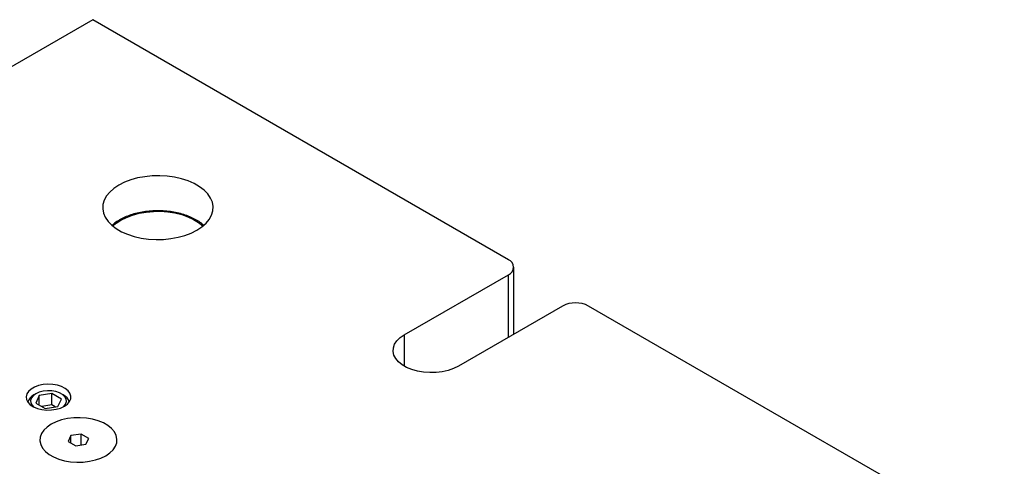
# Model space of a CAD drawing. Header units: inches. Extents: x 1802 to 2468, y -208 to -72.
# Tile 502 of 595: x 2227.11 to 2240.47, y -81.4 to -75.34. Entities that reach past the tile are written whole.
import ezdxf

# ---------------------------------------------------------------- set-up
doc = ezdxf.new("R2010")
doc.units = ezdxf.units.IN
doc.header["$LTSCALE"] = 0.5
doc.header["$MEASUREMENT"] = 0
doc.layers.add('DST-M-S', color=53, linetype='Continuous')
doc.layers.add('SVF-M-S', color=8, linetype='Continuous')

msp = doc.modelspace()

# ---------------------------------------------------------------- linework, layer by layer
at = {"layer": 'DST-M-S', "linetype": 'Continuous', "lineweight": 25}
for p, q in [((2228.10009, -75.34169), (2213.95795, -83.50577)), ((2233.7428, -78.59916), (2228.10009, -75.34169)), ((2228.61639, -77.51557), (2228.53079, -77.54798)), ((2228.70883, -77.49019), (2228.61639, -77.51557)), ((2228.8064, -77.47231), (2228.70883, -77.49019)), ((2228.90727, -77.46227), (2228.8064, -77.47231)), ((2229.00958, -77.46025), (2228.90727, -77.46227)), ((2229.1114, -77.4663), (2229.00958, -77.46025)), ((2229.21086, -77.48029), (2229.1114, -77.4663)), ((2229.30608, -77.50197), (2229.21086, -77.48029)), ((2229.39531, -77.53093), (2229.30608, -77.50197)), ((2228.38637, -77.63135), (2228.33023, -77.68076)), ((2228.45364, -77.58681), (2228.38637, -77.63135)), ((2228.53079, -77.54798), (2228.45364, -77.58681)), ((2229.47687, -77.56663), (2229.39531, -77.53093)), ((2229.54926, -77.60842), (2229.47687, -77.56663)), ((2229.61111, -77.6555), (2229.54926, -77.60842)), ((2229.66128, -77.70701), (2229.61111, -77.6555)), ((2228.2553, -77.79045), (2228.2379, -77.84869)), ((2228.28626, -77.73413), (2228.2553, -77.79045)), ((2228.33023, -77.68076), (2228.28626, -77.73413)), ((2229.69883, -77.76199), (2229.66128, -77.70701)), ((2229.72307, -77.8194), (2229.69883, -77.76199)), ((2228.2379, -77.84869), (2228.23441, -77.90775)), ((2228.23441, -77.90775), (2228.24488, -77.96653)), ((2229.73353, -77.87818), (2229.72307, -77.8194)), ((2229.73004, -77.93724), (2229.73353, -77.87818)), ((2228.24488, -77.96653), (2228.26911, -78.02394)), ((2228.26911, -78.02394), (2228.30666, -78.07892)), ((2228.48148, -78.06219), (2228.5563, -78.02464)), ((2228.5563, -78.02464), (2228.63945, -77.99347)), ((2228.63945, -77.99347), (2228.7293, -77.96928)), ((2228.7293, -77.96928), (2228.82411, -77.95255)), ((2228.82411, -77.95255), (2228.92203, -77.94359)), ((2228.92203, -77.94359), (2229.02116, -77.94259)), ((2229.02116, -77.94259), (2229.11957, -77.94957)), ((2229.11957, -77.94957), (2229.21533, -77.96438)), ((2229.21533, -77.96438), (2229.30659, -77.98675)), ((2229.30659, -77.98675), (2229.39157, -78.01622)), ((2229.39157, -78.01622), (2229.46862, -78.05224)), ((2229.46862, -78.05224), (2229.53623, -78.0941)), ((2229.63772, -78.10517), (2229.68168, -78.0518)), ((2229.68168, -78.0518), (2229.71265, -77.99548)), ((2229.71265, -77.99548), (2229.73004, -77.93724)), ((2228.30666, -78.07892), (2228.35683, -78.13043)), ((2228.35683, -78.13043), (2228.41869, -78.17751)), ((2228.37226, -78.14348), (2228.41644, -78.10538)), ((2228.41644, -78.10538), (2228.48148, -78.06219)), ((2228.41869, -78.17751), (2228.49107, -78.2193)), ((2229.5143, -78.19912), (2229.58157, -78.15458)), ((2229.53623, -78.0941), (2229.5931, -78.14098)), ((2229.58157, -78.15458), (2229.63772, -78.10517)), ((2229.5931, -78.14098), (2229.59568, -78.14348)), ((2228.49107, -78.2193), (2228.57263, -78.255)), ((2228.57263, -78.255), (2228.66186, -78.28397)), ((2228.66186, -78.28397), (2228.75708, -78.30564)), ((2228.75708, -78.30564), (2228.85654, -78.31964)), ((2228.85654, -78.31964), (2228.95836, -78.32568)), ((2228.95836, -78.32568), (2229.06067, -78.32366)), ((2229.06067, -78.32366), (2229.16154, -78.31362)), ((2229.16154, -78.31362), (2229.25911, -78.29574)), ((2229.25911, -78.29574), (2229.35155, -78.27036)), ((2229.35155, -78.27036), (2229.43715, -78.23795)), ((2229.43715, -78.23795), (2229.5143, -78.19912)), ((2233.81602, -79.61005), (2233.81602, -78.70121)), ((2232.32859, -79.61967), (2233.7428, -78.80326)), ((2233.7428, -79.65232), (2233.7428, -78.80326)), ((2234.47819, -79.22779), (2233.06398, -80.0442)), ((2240.47446, -82.48526), (2234.83174, -79.22779)), ((2232.22912, -79.70009), (2232.27308, -79.6575)), ((2232.27308, -79.6575), (2232.32859, -79.61967)), ((2232.32859, -79.61967), (2232.32859, -80.0442)), ((2232.17673, -79.84434), (2232.18027, -79.7948)), ((2232.18027, -79.7948), (2232.1979, -79.74628)), ((2232.1979, -79.74628), (2232.22912, -79.70009)), ((2232.18735, -79.89354), (2232.17673, -79.84434)), ((2232.21185, -79.94106), (2232.18735, -79.89354)), ((2232.24957, -79.9856), (2232.21185, -79.94106)), ((2232.29948, -80.02595), (2232.24957, -79.9856)), ((2232.36021, -80.061), (2232.29948, -80.02595)), ((2232.4301, -80.08981), (2232.36021, -80.061)), ((2233.06398, -80.0442), (2232.99844, -80.07624)), ((2232.50726, -80.11159), (2232.4301, -80.08981)), ((2232.58957, -80.12574), (2232.50726, -80.11159)), ((2232.67479, -80.13187), (2232.58957, -80.12574)), ((2232.7606, -80.12982), (2232.67479, -80.13187)), ((2232.84466, -80.11964), (2232.7606, -80.12982)), ((2232.92466, -80.10162), (2232.84466, -80.11964)), ((2232.99844, -80.07624), (2232.92466, -80.10162)), ((2227.30827, -80.32764), (2227.26171, -80.35452)), ((2227.36375, -80.30717), (2227.30827, -80.32764)), ((2227.42556, -80.29406), (2227.36375, -80.30717)), ((2227.4908, -80.28893), (2227.42556, -80.29406)), ((2227.55643, -80.29202), (2227.4908, -80.28893)), ((2227.61937, -80.30317), (2227.55643, -80.29202)), ((2227.67669, -80.32188), (2227.61937, -80.30317)), ((2227.7257, -80.34726), (2227.67669, -80.32188)), ((2227.20355, -80.42223), (2227.19466, -80.45989)), ((2227.19466, -80.45989), (2227.2, -80.49778)), ((2227.22625, -80.38655), (2227.20355, -80.42223)), ((2227.26171, -80.35452), (2227.22625, -80.38655)), ((2227.76411, -80.37814), (2227.7257, -80.34726)), ((2227.79013, -80.41305), (2227.76411, -80.37814)), ((2227.80254, -80.45038), (2227.79013, -80.41305)), ((2227.80076, -80.48838), (2227.80254, -80.45038)), ((2227.2, -80.49778), (2227.21933, -80.53411)), ((2227.21933, -80.53411), (2227.25173, -80.5672)), ((2227.25173, -80.5672), (2227.2957, -80.5955)), ((2227.2957, -80.5955), (2227.34918, -80.61767)), ((2227.66304, -80.61276), (2227.71436, -80.58895)), ((2227.71436, -80.58895), (2227.75561, -80.55932)), ((2227.75561, -80.55932), (2227.78487, -80.52527)), ((2227.78487, -80.52527), (2227.80076, -80.48838)), ((2227.34918, -80.61767), (2227.40967, -80.63269)), ((2227.40967, -80.63269), (2227.47433, -80.63986)), ((2227.47433, -80.63986), (2227.54015, -80.63883)), ((2227.54015, -80.63883), (2227.60405, -80.62965)), ((2227.60405, -80.62965), (2227.66304, -80.61276)), ((2227.5355, -80.83267), (2227.47962, -80.87075)), ((2227.60147, -80.80041), (2227.5355, -80.83267)), ((2227.67574, -80.77486), (2227.60147, -80.80041)), ((2227.75627, -80.75672), (2227.67574, -80.77486)), ((2227.84089, -80.74648), (2227.75627, -80.75672)), ((2227.92726, -80.74442), (2227.84089, -80.74648)), ((2228.01305, -80.75059), (2227.92726, -80.74442)), ((2228.09591, -80.76483), (2228.01305, -80.75059)), ((2228.17358, -80.78675), (2228.09591, -80.76483)), ((2228.24394, -80.81575), (2228.17358, -80.78675)), ((2228.30507, -80.85104), (2228.24394, -80.81575)), ((2228.3553, -80.89166), (2228.30507, -80.85104)), ((2227.40394, -80.96012), (2227.3862, -81.00896)), ((2227.43537, -80.91362), (2227.40394, -80.96012)), ((2227.47962, -80.87075), (2227.43537, -80.91362)), ((2228.39327, -80.9365), (2228.3553, -80.89166)), ((2228.41794, -80.98433), (2228.39327, -80.9365)), ((2228.42864, -81.03385), (2228.41794, -80.98433)), ((2227.3862, -81.00896), (2227.38263, -81.05883)), ((2227.38263, -81.05883), (2227.39332, -81.10835)), ((2227.39332, -81.10835), (2227.41799, -81.15619)), ((2228.3759, -81.17906), (2228.40732, -81.13257)), ((2228.40732, -81.13257), (2228.42506, -81.08372)), ((2228.42506, -81.08372), (2228.42864, -81.03385)), ((2227.41799, -81.15619), (2227.45596, -81.20102)), ((2227.45596, -81.20102), (2227.5062, -81.24164)), ((2227.5062, -81.24164), (2227.56733, -81.27693)), ((2228.2098, -81.29227), (2228.27577, -81.26002)), ((2228.27577, -81.26002), (2228.33164, -81.22193)), ((2228.33164, -81.22193), (2228.3759, -81.17906)), ((2227.56733, -81.27693), (2227.63769, -81.30593)), ((2227.63769, -81.30593), (2227.71535, -81.32785)), ((2227.71535, -81.32785), (2227.79821, -81.34209)), ((2227.79821, -81.34209), (2227.884, -81.34826)), ((2227.884, -81.34826), (2227.97038, -81.3462)), ((2227.97038, -81.3462), (2228.05499, -81.33596)), ((2228.05499, -81.33596), (2228.13553, -81.31782)), ((2228.13553, -81.31782), (2228.2098, -81.29227))]:
    msp.add_line(p, q, dxfattribs=at)
for centre, radius, start, end in [((2233.70407, -78.70121), 0.10915, 290.783421, 69.216579), ((2234.65497, -79.56897), 0.38426, 62.609672, 117.390328)]:
    msp.add_arc(centre, radius, start, end, dxfattribs=at)
msp.add_open_spline([(2229.60375, -78.13115), (2229.59418, -78.12242), (2229.56674, -78.09739), (2229.51061, -78.06139), (2229.43736, -78.02347), (2229.35608, -77.99183), (2229.26884, -77.96668), (2229.17695, -77.94845), (2229.08195, -77.93737), (2228.98537, -77.93358), (2228.88878, -77.93715), (2228.79373, -77.94802), (2228.70177, -77.96605), (2228.61434, -77.99097), (2228.53356, -78.02229), (2228.47138, -78.05364), (2228.41532, -78.08889), (2228.38165, -78.11191), (2228.36443, -78.1294), (2228.36393, -78.1299)], degree=3, knots=[0, 0, 0, 0, 0.03544881, 0.1016481, 0.16808194, 0.23451884, 0.30088024, 0.36715724, 0.43336739, 0.49953942, 0.5657065, 0.63189796, 0.69814382, 0.76448018, 0.83094076, 0.8960794, 0.93127958, 0.99803086, 1, 1, 1, 1], dxfattribs=at)
at = {"layer": 'SVF-M-S', "linetype": 'Continuous', "lineweight": 25}
for p, q in [((2227.29045, -80.44493), (2227.26633, -80.47586)), ((2227.32669, -80.41823), (2227.29045, -80.44493)), ((2227.32666, -80.41824), (2227.30014, -80.43356)), ((2227.37167, -80.4442), (2227.32505, -80.54464)), ((2227.37295, -80.39731), (2227.32669, -80.41823)), ((2227.54567, -80.41728), (2227.37167, -80.4442)), ((2227.37167, -80.57155), (2227.37167, -80.4442)), ((2227.42653, -80.38338), (2227.37295, -80.39731)), ((2227.48433, -80.37727), (2227.42653, -80.38338)), ((2227.54298, -80.37932), (2227.48433, -80.37727)), ((2227.59908, -80.38941), (2227.54298, -80.37932)), ((2227.67304, -80.49081), (2227.54567, -80.41728)), ((2227.54567, -80.57038), (2227.54567, -80.41728)), ((2227.64937, -80.40696), (2227.59908, -80.38941)), ((2227.69092, -80.43095), (2227.64937, -80.40696)), ((2227.69795, -80.43356), (2227.67143, -80.41824)), ((2227.72132, -80.45998), (2227.69092, -80.43095)), ((2227.7388, -80.49236), (2227.72132, -80.45998)), ((2227.26633, -80.47586), (2227.25574, -80.50923)), ((2227.25574, -80.50923), (2227.25929, -80.54309)), ((2227.25929, -80.54309), (2227.27677, -80.57548)), ((2227.27677, -80.57548), (2227.2962, -80.59575)), ((2227.32505, -80.54464), (2227.45242, -80.61817)), ((2227.54567, -80.57038), (2227.40684, -80.59186)), ((2227.45242, -80.61817), (2227.62642, -80.59126)), ((2227.59125, -80.5967), (2227.54567, -80.57038)), ((2227.62642, -80.59126), (2227.67304, -80.49081)), ((2227.70189, -80.59575), (2227.70764, -80.59052)), ((2227.70764, -80.59052), (2227.73176, -80.55959)), ((2227.73176, -80.55959), (2227.74235, -80.52622)), ((2227.74235, -80.52622), (2227.7388, -80.49236)), ((2227.5355, -80.83267), (2227.47962, -80.87075)), ((2227.60147, -80.80041), (2227.5355, -80.83267)), ((2227.67574, -80.77486), (2227.60147, -80.80041)), ((2227.75627, -80.75672), (2227.67574, -80.77486)), ((2227.84089, -80.74648), (2227.75627, -80.75672)), ((2227.92726, -80.74442), (2227.84089, -80.74648)), ((2228.01305, -80.75059), (2227.92726, -80.74442)), ((2228.09591, -80.76483), (2228.01305, -80.75059)), ((2228.17358, -80.78675), (2228.09591, -80.76483)), ((2228.24394, -80.81575), (2228.17358, -80.78675)), ((2228.30507, -80.85104), (2228.24394, -80.81575)), ((2228.3553, -80.89166), (2228.30507, -80.85104)), ((2227.40394, -80.96012), (2227.3862, -81.00896)), ((2227.43537, -80.91362), (2227.40394, -80.96012)), ((2227.47962, -80.87075), (2227.43537, -80.91362)), ((2227.80357, -80.98742), (2227.76621, -81.06791)), ((2227.94299, -80.96586), (2227.80357, -80.98742)), ((2227.80357, -81.08947), (2227.80357, -80.98742)), ((2228.04505, -81.02478), (2227.94299, -80.96586)), ((2227.94299, -81.11527), (2227.94299, -80.96586)), ((2228.39327, -80.9365), (2228.3553, -80.89166)), ((2228.41794, -80.98433), (2228.39327, -80.9365)), ((2228.42864, -81.03385), (2228.41794, -80.98433)), ((2227.3862, -81.00896), (2227.38263, -81.05883)), ((2227.38263, -81.05883), (2227.39332, -81.10835)), ((2227.39332, -81.10835), (2227.41799, -81.15619)), ((2227.76621, -81.06791), (2227.86828, -81.12683)), ((2227.86828, -81.12683), (2228.00769, -81.10526)), ((2228.00769, -81.10526), (2228.04505, -81.02478)), ((2228.3759, -81.17906), (2228.40732, -81.13257)), ((2228.40732, -81.13257), (2228.42506, -81.08372)), ((2228.42506, -81.08372), (2228.42864, -81.03385)), ((2227.41799, -81.15619), (2227.45596, -81.20102)), ((2227.45596, -81.20102), (2227.5062, -81.24164)), ((2227.5062, -81.24164), (2227.56733, -81.27693)), ((2228.2098, -81.29227), (2228.27577, -81.26002)), ((2228.27577, -81.26002), (2228.33164, -81.22193)), ((2228.33164, -81.22193), (2228.3759, -81.17906)), ((2227.56733, -81.27693), (2227.63769, -81.30593)), ((2227.63769, -81.30593), (2227.71535, -81.32785)), ((2227.71535, -81.32785), (2227.79821, -81.34209)), ((2227.79821, -81.34209), (2227.884, -81.34826)), ((2227.884, -81.34826), (2227.97038, -81.3462)), ((2227.97038, -81.3462), (2228.05499, -81.33596)), ((2228.05499, -81.33596), (2228.13553, -81.31782)), ((2228.13553, -81.31782), (2228.2098, -81.29227))]:
    msp.add_line(p, q, dxfattribs=at)
for centre, radius, start, end in [((2227.35955, -80.56472), 0.144, 114.353679, 167.523356), ((2227.63855, -80.56472), 0.14398, 12.475851, 65.635256)]:
    msp.add_arc(centre, radius, start, end, dxfattribs=at)

doc.saveas('drawing.dxf')
